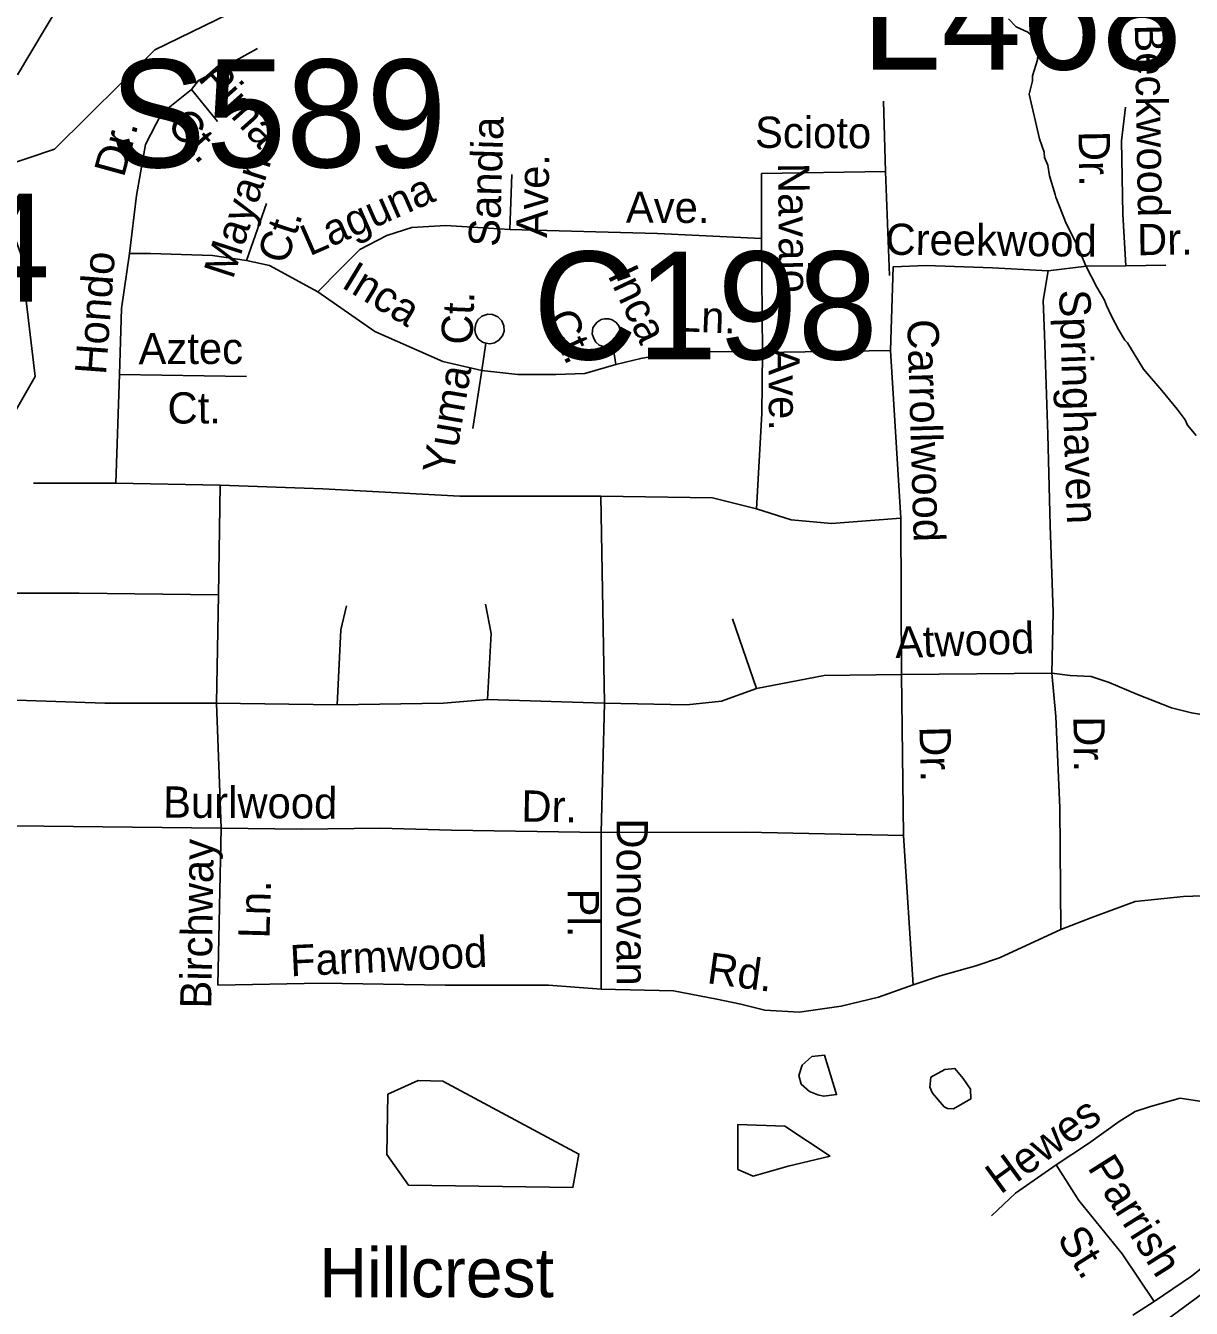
# Model space of a CAD drawing. Extents: x 1547597 to 1699558, y 810033 to 920809.
# Drawn here: x 1606475 to 1610019, y 841194 to 845095 of the extents above; entities that cross this region are included whole.
import ezdxf

# ---------------------------------------------------------------- set-up
doc = ezdxf.new("R2010")
doc.units = 0
for name, color, linetype in [('Exist Cultural Recreational Golf Course Label', 7, 'Continuous'), ('Exist Hydrographic Creek Single Shore', 7, 'Continuous'), ('Exist Hydrographic Misc Water Feature', 7, 'Continuous'), ('Exist Hydrographic Pond Under 1500 Sq Ft', 7, 'Continuous'), ('Exist Railroad Mainline', 7, 'Continuous'), ('Exist Road Non-System Type 51', 7, 'Continuous'), ('Exist Road Non-System Type 51 Label', 7, 'Continuous'), ('Exist Road Primary Interstate Structure Cantilever Sign Number Label', 7, 'Continuous'), ('Exist Road Primary Interstate Structure Ovrhead Sign Number Label', 7, 'Continuous'), ('Exist Road Primary US UnDivided 4 Lane Attributed', 7, 'Continuous'), ('Exist Road Secondary Structure Culvert Number Label', 7, 'Continuous')]:
    doc.layers.add(name, color=color, linetype=linetype)

msp = doc.modelspace()

# ---------------------------------------------------------------- linework, layer by layer
at = {"layer": 'Exist Hydrographic Creek Single Shore'}
for points in [[(1606395.7, 844663.6), (1606562.7, 844719.3), (1606867.7, 845021.6), (1607202.6, 845185.5), (1607520.7, 845297.3), (1607915.7, 845476.4), (1608523.7, 845477.2), (1608941.7, 845580.3), (1609519.7, 845772.1), (1609679.7, 845854.2)], [(1606449.7, 844944.8), (1606577.6, 845158.9)], [(1605693, 842516.7), (1605796.7, 842837.4), (1605839.1, 843271.7), (1605925.2, 843444), (1606418.6, 843878.6), (1606503.7, 844027.8), (1606458.7, 844402.9), (1606394.6, 844578.3), (1606395.7, 844663.6)]]:
    msp.add_lwpolyline(points, dxfattribs=at)
at = {"layer": 'Exist Hydrographic Misc Water Feature'}
for points in [[(1610034, 843848.9), (1610007.4, 843880.1), (1609999.7, 843896.2), (1609976.2, 843928.6), (1609928.9, 843985.2), (1609873.9, 844049.9), (1609824.9, 844130.6), (1609817.1, 844138.7), (1609797.6, 844171), (1609776.1, 844211.3), (1609760.6, 844243.5), (1609754.8, 844259.6), (1609731.3, 844299.9), (1609698.2, 844364.3), (1609671.2, 844428.7), (1609638, 844493.1), (1609607.2, 844573.5), (1609605.2, 844581.6), (1609588, 844637.8), (1609582.5, 844669.9), (1609572.8, 844694), (1609571.1, 844710), (1609557.6, 844750.2), (1609525.5, 844886.6), (1609536, 844926.4), (1609536.2, 844942.4), (1609550.9, 844990.3), (1609553.4, 845022.2), (1609543.7, 845052.3), (1609537.9, 845060.4), (1609522.1, 845074.6), (1609486.3, 845091.1), (1609462.6, 845115.4)], [(1608832.5, 841876.3), (1608858.1, 841853.4), (1608883.7, 841843.3), (1608900.6, 841839.5), (1608940.1, 841844.4), (1608904, 841963.9), (1608865.2, 841960), (1608835.2, 841933.8), (1608825.9, 841902.3), (1608832.5, 841876.3)], [(1609324.7, 841892.8), (1609300.1, 841923.5), (1609269.8, 841920.7), (1609226.4, 841897.1), (1609223.7, 841867.3), (1609231.8, 841848.5), (1609267.9, 841807.2), (1609277.5, 841801.8), (1609295.4, 841801.3), (1609348.4, 841831), (1609347.9, 841860.6), (1609324.7, 841892.8)], [(1608920.5, 841656.9), (1608783.1, 841748.6), (1608640.5, 841753.7), (1608640.5, 841616.2), (1608686.3, 841595.8), (1608793.2, 841626.3), (1608920.5, 841656.9)]]:
    msp.add_lwpolyline(points, dxfattribs=at)
at = {"layer": 'Exist Hydrographic Pond Under 1500 Sq Ft'}
msp.add_lwpolyline([(1607575.6, 841846), (1607572.7, 841662.3), (1607638.7, 841569.1), (1608138.7, 841562.2), (1608156.6, 841663.6), (1607742.6, 841885.4), (1607667.7, 841886.8), (1607575.6, 841846)], dxfattribs=at)
at = {"layer": 'Exist Railroad Mainline'}
msp.add_lwpolyline([(1609941.5, 841157.8), (1610072.5, 841254.1)], dxfattribs=at)
at = {"layer": 'Exist Road Non-System Type 51'}
for p, q in [((1609104.3, 844107.2), (1609112.5, 844361.5)), ((1609819.9, 844364.6), (1609941.8, 844366.5))]:
    msp.add_line(p, q, dxfattribs=at)
for points in [[(1607179.3, 845025.6), (1607063.8, 844961.7), (1607000, 844928.2), (1606978.7, 844900.9)], [(1606978.7, 844900.9), (1606887.6, 844827.9), (1606839, 844733.6), (1606811.6, 844578.5), (1606790.3, 844402.1)], [(1606978.7, 844900.9), (1607057.8, 844803.6)], [(1609089.1, 844651.6), (1609083, 844864.5)], [(1609819.9, 844364.6), (1609810.7, 844520.9), (1609806.8, 844744.7), (1609818.7, 844846.5)], [(1609089.1, 844651.6), (1608712.3, 844645.5)], [(1609101.2, 844335.3), (1609089.1, 844651.6)], [(1607952.6, 844642.5), (1607946.5, 844475.2)], [(1608712.3, 844645.5), (1608712.3, 844447.8)], [(1607145.9, 844380.8), (1607206.7, 844554.2)], [(1607946.5, 844475.2), (1607752, 844487.4), (1607648.7, 844481.3), (1607572.7, 844457), (1607490.7, 844414.4), (1607429.9, 844353.6), (1607362.8, 844285.6)], [(1608712.3, 844447.8), (1608396.2, 844463), (1607946.5, 844475.2)], [(1608712.3, 844447.8), (1608715.3, 844101.1)], [(1606790.3, 844402.1), (1606766, 844234.9), (1606760, 844034.1)], [(1607145.9, 844380.8), (1607042.6, 844396), (1606854.2, 844402.1), (1606790.3, 844402.1)], [(1607362.8, 844285.6), (1607215.8, 844365.6), (1607145.9, 844380.8)], [(1609112.5, 844361.5), (1609212.4, 844365.7), (1609414.2, 844358), (1609583.9, 844349)], [(1609594.5, 843125.5), (1609598.6, 843311.1), (1609589.6, 843575.2), (1609582.6, 843851.3), (1609572.1, 844155.3), (1609568.2, 844259.2), (1609583.9, 844349)], [(1609583.9, 844349), (1609700, 844362.8), (1609819.9, 844364.6)], [(1607362.8, 844285.6), (1607536.3, 844165), (1607742.9, 844073.8), (1607861.4, 844046.4)], [(1607873.9, 844129.3), (1607886.5, 844127.6), (1607899.9, 844129.9), (1607913.7, 844138.1), (1607924, 844151), (1607929.7, 844165.7), (1607928.6, 844181.6), (1607922.7, 844196.7), (1607910.1, 844209.6), (1607894.3, 844216.1), (1607879.7, 844217), (1607861.9, 844211.3), (1607849.9, 844200.2), (1607843.1, 844188.1), (1607839.9, 844171), (1607842.4, 844157.1), (1607850.5, 844142.5), (1607863.6, 844132.7), (1607873.9, 844129.3)], [(1608249.5, 844119.1), (1608260.4, 844122.7), (1608271.6, 844130.7), (1608278.2, 844140.1), (1608283, 844151.8), (1608283.7, 844166.8), (1608278.2, 844181.4), (1608270.2, 844192.3), (1608258, 844200.4), (1608247.8, 844203), (1608235, 844203.4), (1608224.6, 844201.1), (1608212.8, 844193.3), (1608206, 844185.8), (1608199.4, 844176.2), (1608197.5, 844157.8), (1608201.8, 844142.9), (1608208.2, 844132.6), (1608218.6, 844122.9), (1608232.5, 844118.7), (1608241.1, 844117.5), (1608249.5, 844119.1)], [(1607873.9, 844129.3), (1607861.4, 844046.4)], [(1608260.4, 844122.7), (1608268.6, 844064.6)], [(1608715.3, 844101.1), (1608612, 844104.2), (1608444.9, 844101.1), (1608344.6, 844082.9), (1608268.6, 844064.6)], [(1608715.3, 844101.1), (1608713.2, 843914.9), (1608696.5, 843625.3)], [(1608715.3, 844101.1), (1609104.3, 844107.2)], [(1609104.3, 844107.2), (1609136.1, 843597.5)], [(1608268.6, 844064.6), (1608174.4, 844037.3), (1608086.3, 844034.2), (1607970.8, 844034.2), (1607861.4, 844046.4)], [(1606748.8, 843703.3), (1606760, 844034.1)], [(1606760, 844034.1), (1607145.9, 844028.1)], [(1607861.4, 844046.4), (1607834.1, 843870)], [(1606748.8, 843703.3), (1606498.4, 843703.3)], [(1607066, 843697.7), (1606748.8, 843703.3)], [(1607060.5, 843363.5), (1607066, 843697.7)], [(1607066, 843697.7), (1607377.7, 843686.6), (1607795, 843664.3), (1608223.5, 843664.3)], [(1608696.5, 843625.3), (1608562.9, 843658.7), (1608223.5, 843664.3)], [(1608223.5, 843664.3), (1608234.6, 843034.9)], [(1609136.1, 843597.5), (1608924.6, 843580.8), (1608802.2, 843591.9), (1608696.5, 843625.3)], [(1609136.1, 843597.5), (1609137.3, 843121.6)], [(1607060.5, 843363.5), (1606637.6, 843369.1), (1606370.5, 843369.1)], [(1607054.9, 843034.9), (1607060.5, 843363.5)], [(1607422.2, 843029.4), (1607433.3, 843257.7), (1607450, 843330.1)], [(1607878.5, 843046.1), (1607889.6, 843246.6), (1607872.9, 843335.7)], [(1608696.5, 843079.5), (1608624.1, 843291.1)], [(1609594.5, 843125.5), (1609137.3, 843121.6)], [(1609594.5, 843125.5), (1609606.8, 842994.1), (1609619, 842716), (1609622, 842346.1)], [(1610067.9, 842997.1), (1610019.9, 843005.4), (1609958.8, 843020.7), (1609855, 843060.5), (1609769.5, 843097.1), (1609714.5, 843115.5), (1609650.4, 843118.5), (1609594.5, 843125.5)], [(1608696.5, 843079.5), (1608902.4, 843118.5), (1609137.3, 843121.6)], [(1609137.3, 843121.6), (1609143.4, 842632.6)], [(1608234.6, 843034.9), (1608485, 843029.4), (1608590.8, 843040.5), (1608696.5, 843079.5)], [(1607054.9, 843034.9), (1606715.5, 843034.9), (1606387.1, 843046.1)], [(1607422.2, 843029.4), (1607054.9, 843034.9)], [(1607054.9, 843034.9), (1607068.6, 842654.3)], [(1607878.5, 843046.1), (1607744.9, 843034.9), (1607422.2, 843029.4)], [(1608234.6, 843034.9), (1607878.5, 843046.1)], [(1608234.6, 843034.9), (1608224.2, 842641.7)], [(1607068.6, 842654.3), (1606259.3, 842663.4)], [(1607068.6, 842654.3), (1607059.4, 842177.5)], [(1608224.2, 842641.7), (1607769.7, 842648.1), (1607552.8, 842654.2), (1607314.6, 842651.1), (1607068.6, 842654.3)], [(1609143.4, 842632.6), (1608664.5, 842641.9), (1608224.2, 842641.7)], [(1608224.2, 842641.7), (1608224.7, 842165.1)], [(1609143.4, 842632.6), (1609173.1, 842178)], [(1610080.1, 842450), (1609994.6, 842447), (1609848, 842431.7), (1609716.7, 842382.8), (1609622, 842346.1)], [(1609622, 842346.1), (1609435.7, 842260.6), (1609363.7, 842235.7), (1609255.6, 842205.5), (1609173.1, 842178)], [(1607059.4, 842177.5), (1607374, 842183.6), (1607749.7, 842177.5), (1608064.2, 842177.5), (1608224.7, 842165.1)], [(1608224.7, 842165.1), (1608444.5, 842159.3), (1608575.8, 842134.9), (1608649.1, 842119.6), (1608722.4, 842101.3), (1608826.2, 842095.1), (1608954.5, 842113.5), (1609067.5, 842141), (1609173.1, 842178)], [(1609607.5, 841630.7), (1609706.7, 841696), (1609799.7, 841762.2), (1609848.4, 841793.2), (1609894.5, 841808.5), (1609985, 841833.8), (1610083.4, 841818), (1610144, 841789.8), (1610178.5, 841751.3), (1610229.3, 841706.9), (1610311.8, 841637), (1610359.5, 841603.7)], [(1609410.9, 841475.5), (1609483.8, 841544.9), (1609607.5, 841630.7)], [(1609607.5, 841630.7), (1609677.3, 841522.7), (1609808.4, 841360.2), (1609905.7, 841215.3)]]:
    msp.add_lwpolyline(points, dxfattribs=at)
at = {"layer": 'Exist Road Primary US UnDivided 4 Lane Attributed'}
msp.add_lwpolyline([(1609840.6, 841173.3), (1609905.7, 841215.3), (1610019.9, 841292.5), (1610178.7, 841419.2), (1610247.6, 841487.3), (1610359.5, 841603.7), (1610480.6, 841725.2), (1610645.5, 841897.6), (1610765.7, 842018.3), (1611039.6, 842305.3), (1611293, 842570.5), (1611479, 842763.7), (1611665.1, 842960), (1611904.2, 843207.9), (1611981.3, 843297), (1612064.5, 843406.7), (1612152.3, 843550.8), (1612243.8, 843723.3), (1612277.8, 843803.4), (1612321, 843903.3), (1612414.8, 844129.5), (1612524.6, 844389.3), (1612615.5, 844613.7)], dxfattribs=at)

# ---------------------------------------------------------------- texts
at = {"layer": 'Exist Cultural Recreational Golf Course Label'}
msp.add_text('Hillcrest', height=150, dxfattribs=at).set_placement((1607367.6, 841228.2))
at = {"layer": 'Exist Road Non-System Type 51 Label'}
for s, rotation, p in [('Beckwood', 270.9893, (1609846.8, 845097.8)), ('Pima', 311.5089, (1606995.2, 844932.5)), ('Ct.', 311.5089, (1606899.6, 844791.5)), ('Sandia', 88.2415, (1607915.9, 844421.2)), ('Scioto', 359.7202, (1608692.2, 844723.2)), ('Dr.', 74.5948, (1606772.9, 844630.5)), ('Dr.', 270.9893, (1609675.9, 844773.8)), ('Mayan', 71.9936, (1607104.6, 844320.7)), ('Ave.', 88.2415, (1608059.9, 844449.1)), ('Navajo', 270.4883, (1608762.4, 844677.1)), ('Laguna', 23.7138, (1607337.8, 844392.7)), ('Ave.', 359.7809, (1608299.5, 844495.4)), ('Ct.', 71.9936, (1607267.7, 844365.1)), ('Creekwood', 359.4596, (1609088.6, 844398)), ('Dr.', 0.9066, (1609854.5, 844396.3)), ('Hondo', 85.7365, (1606718.7, 844031.2)), ('Inca', 328.7243, (1607431, 844301)), ('Inca', 295.3397, (1608242.5, 844336.9)), ('Ct.', 87.5823, (1607832.5, 844123)), ('Ln.', 357.6072, (1608456.3, 844165.7)), ('Springhaven', 271.9675, (1609616.7, 844291)), ('Ct.', 295.3397, (1608053.7, 844204.8)), ('Carrollwood', 271.6696, (1609155.2, 844200.8)), ('Aztec', 0.1653, (1606817.9, 844065.2)), ('Ave.', 270.4883, (1608732.7, 844116.3)), ('Yuma', 80.3075, (1607774.3, 843725.6)), ('Ct.', 0.1653, (1606906, 843884.6)), ('Atwood', 2.0432, (1609119.5, 843171.4)), ('Dr.', 270.4972, (1609660.4, 842994.4)), ('Dr.', 271.5713, (1609192, 842963.2)), ('Burlwood', 359.6562, (1606892.3, 842686.5)), ('Dr.', 359.1067, (1607981.3, 842674.6)), ('Donovan', 270.0052, (1608271.4, 842684.2)), ('Birchway', 89.1732, (1607039.1, 842105.5)), ('Ln.', 88.401, (1607215.8, 842318.2)), ('Pl.', 270.0052, (1608122.9, 842470.6)), ('Farmwood', 2.769, (1607280.6, 842203.7)), ('Rd.', 352.2663, (1608543.6, 842183.3)), ('Hewes', 36.1072, (1609438.5, 841538.9)), ('Parrish', 302.2183, (1609701.3, 841622.4)), ('St.', 302.2183, (1609608.2, 841407.4))]:
    msp.add_text(s, height=95, rotation=rotation, dxfattribs=at).set_placement(p)
at = {"layer": 'Exist Road Primary Interstate Structure Cantilever Sign Number Label'}
msp.add_text('L468', height=328.08, dxfattribs=at).set_placement((1609014.6, 844961.2))
at = {"layer": 'Exist Road Primary Interstate Structure Ovrhead Sign Number Label'}
for s, p in [('S589', (1606729.9, 844663.7)), ('S464', (1605524.4, 844255.2))]:
    msp.add_text(s, height=328.08, dxfattribs=at).set_placement(p)
at = {"layer": 'Exist Road Secondary Structure Culvert Number Label'}
msp.add_text('C198', height=328.08, dxfattribs=at).set_placement((1608017, 844079.7))

doc.saveas('drawing.dxf')
